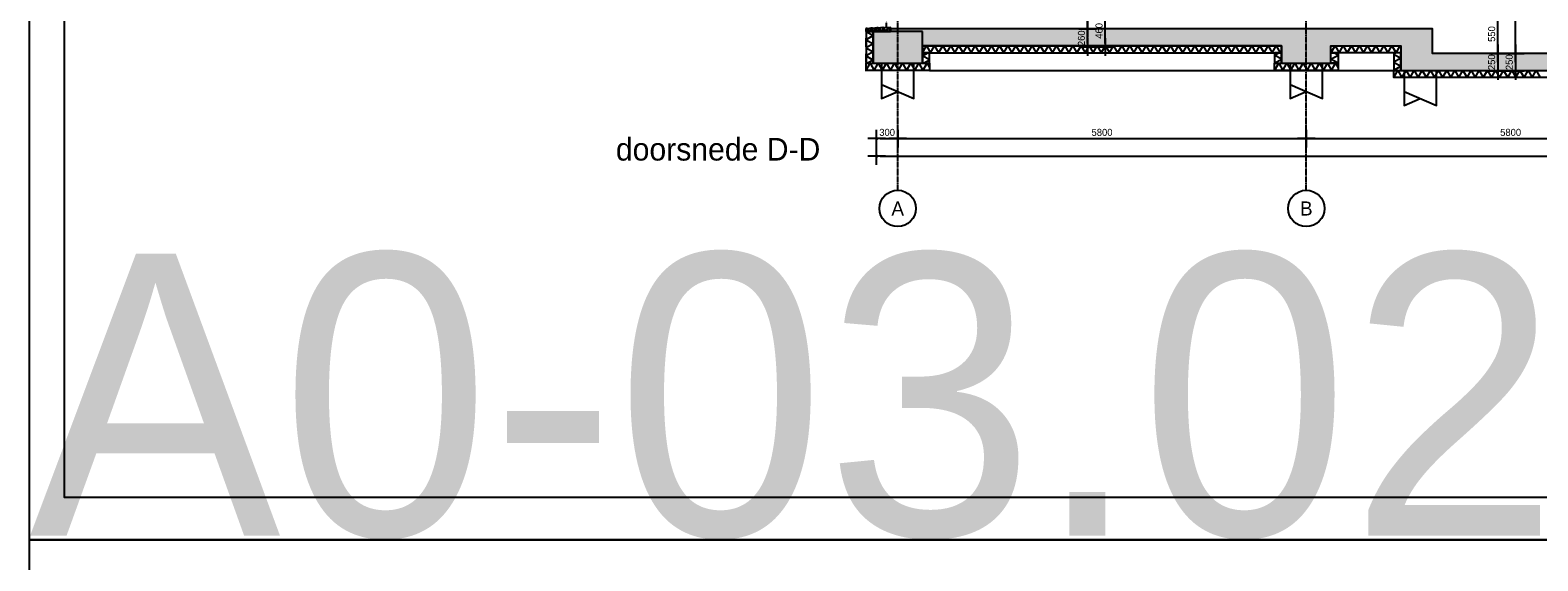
# Model space of a CAD drawing. Header units: millimetres. Extents: x -297000 to 504135, y -166520 to 252050.
# Tile 269 of 416: x 59461 to 80861, y -42350 to -34820. Entities that reach past the tile are written whole.
import ezdxf
from ezdxf.enums import TextEntityAlignment as Align

# ---------------------------------------------------------------- set-up
doc = ezdxf.new("R2010")
doc.units = ezdxf.units.MM
doc.header["$MEASUREMENT"] = 0
for name, pattern in [('ACAD_ISO10W100', [18, 12, -3, 0, -3]), ('CENTER', [50.8, 31.75, -6.35, 6.35, -6.35]), ('DASHED2', [0.375, 0.25, -0.125])]:
    doc.linetypes.add(name, pattern=pattern)
doc.layers.get('Defpoints').update_dxf_attribs({"color": 6})
doc.layers.add('000_FRAME_N', color=30, linetype='Continuous', plot=False)
for name, color, linetype in [('010_D0050_D', 1, 'Continuous'), ('010_T0200_T', 4, 'Continuous'), ('040_AXPRI_B', 9, 'CENTER'), ('068_HATCH_H', 8, 'Continuous'), ('200_PRIMA_G', 3, 'Continuous'), ('210_INSUL_G', 8, 'Continuous'), ('210_WALEX_G', 2, 'Continuous'), ('299_CONCR_G', 3, 'Continuous'), ('299_CONCR_H', 251, 'Continuous')]:
    doc.layers.add(name, color=color, linetype=linetype)
doc.styles.add('VMX 2 MEDIUM 0', font='unvr55w.TTF', dxfattribs={"height": 2})
doc.styles.add('VMX 2 MEDIUM 50', font='unvr55w.TTF', dxfattribs={"height": 100})
doc.styles.add('VMX 3 BIG 1', font='unvr55w.TTF', dxfattribs={"height": 4})
doc.styles.add('VMX 3 BIG 200', font='unvr55w.TTF', dxfattribs={"height": 800})
doc.styles.add('VMX 4 GIANT 50', font='unvr55w.TTF', dxfattribs={"height": 300})
doc.dimstyles.new('VMX 50', dxfattribs={"dimscale": 50, "dimtxt": 1, "dimasz": 1, "dimexe": 2, "dimexo": 2, "dimgap": 0.7, "dimtad": 1, "dimdec": 0, "dimdsep": 46, "dimtxsty": 'VMX 2 MEDIUM 50', "dimblk1": 'VMX-DIM-ARROW', "dimblk2": 'VMX-DIM-ARROW', "dimsah": 1, "dimcen": 1, "dimdle": 2, "dimse1": 1, "dimse2": 1, "dimclrd": 256, "dimclre": 256, "dimclrt": 256, "dimadec": 0, "dimazin": 0, "dimtm": 1e-09, "dimtfac": 1, "dimtdec": 0, "dimtmove": 2, "dimatfit": 2, "dimldrblk": 'VMX-DIM-ARROW', "dimfxl": 0, "dimtolj": 2, "dimlwd": -1, "dimarcsym": 0})

# ---------------------------------------------------------------- blocks, each defined once
blk = doc.blocks.new('VMX-DIM-ARROW')
h = blk.add_hatch(color=256)
edge = h.paths.add_edge_path()
edge.add_arc((0, 0), 0.5, 0, 360)
for p, q in [((-2.5, 0), (2.5, 0)), ((0, 2.5), (0, -2.5))]:
    blk.add_line(p, q)
blk = doc.blocks.new('*D514')
at = {"layer": '010_D0050_D'}
blk.add_line((74470, -35010), (74470, -34850), dxfattribs=at)
at = {"layer": 'Defpoints', "color": 0}
for p in [(72250, -34800), (74470, -34800), (72250, -35060)]:
    blk.add_point(p, dxfattribs=at)
at = {"layer": '010_D0050_D', "xscale": 50, "yscale": 50, "zscale": 50}
for p, rotation in [((74470, -34800), 90), ((74470, -35060), 270)]:
    blk.add_blockref('VMX-DIM-ARROW', p, dxfattribs=dict(at, rotation=rotation))
at = {"layer": '010_D0050_D', "insert": (74383, -34935), "char_height": 100, "attachment_point": 5, "rotation": 90, "style": 'VMX 2 MEDIUM 50'}
blk.add_mtext('\\A2;260', dxfattribs=at)
blk = doc.blocks.new('*D515')
at = {"layer": '010_D0050_D'}
blk.add_line((74470, -34750), (74470, -34650), dxfattribs=at)
at = {"layer": 'Defpoints', "color": 0}
for p in [(71900, -34600), (74470, -34600), (72250, -34800)]:
    blk.add_point(p, dxfattribs=at)
at = {"layer": '010_D0050_D', "xscale": 50, "yscale": 50, "zscale": 50}
for p, rotation in [((74470, -34600), 90), ((74470, -34800), 270)]:
    blk.add_blockref('VMX-DIM-ARROW', p, dxfattribs=dict(at, rotation=rotation))
at = {"layer": '010_D0050_D', "insert": (74383, -34400), "char_height": 100, "attachment_point": 5, "rotation": 90, "style": 'VMX 2 MEDIUM 50'}
blk.add_mtext('\\A2;200', dxfattribs=at)
blk = doc.blocks.new('*D520')
at = {"layer": '010_D0050_D'}
blk.add_line((74720, -35010), (74720, -34650), dxfattribs=at)
at = {"layer": 'Defpoints', "color": 0}
for p in [(72433, -34600), (74720, -34600), (72433, -35060)]:
    blk.add_point(p, dxfattribs=at)
at = {"layer": '010_D0050_D', "xscale": 50, "yscale": 50, "zscale": 50}
for p, rotation in [((74720, -34600), 90), ((74720, -35060), 270)]:
    blk.add_blockref('VMX-DIM-ARROW', p, dxfattribs=dict(at, rotation=rotation))
at = {"layer": '010_D0050_D', "insert": (74633, -34830), "char_height": 100, "attachment_point": 5, "rotation": 90, "style": 'VMX 2 MEDIUM 50'}
blk.add_mtext('\\A2;460', dxfattribs=at)
blk = doc.blocks.new('*D538')
at = {"layer": '010_D0050_D'}
blk.add_line((80293, -35100), (80293, -34650), dxfattribs=at)
at = {"layer": 'Defpoints', "color": 0}
for p in [(78593, -34600), (80293, -34600), (79367, -35150)]:
    blk.add_point(p, dxfattribs=at)
at = {"layer": '010_D0050_D', "xscale": 50, "yscale": 50, "zscale": 50}
for p, rotation in [((80293, -34600), 90), ((80293, -35150), 270)]:
    blk.add_blockref('VMX-DIM-ARROW', p, dxfattribs=dict(at, rotation=rotation))
at = {"layer": '010_D0050_D', "insert": (80206, -34875), "char_height": 100, "attachment_point": 5, "rotation": 90, "style": 'VMX 2 MEDIUM 50'}
blk.add_mtext('\\A2;550', dxfattribs=at)
blk = doc.blocks.new('*D539')
at = {"layer": '010_D0050_D'}
blk.add_line((80293, -35200), (80293, -35350), dxfattribs=at)
at = {"layer": 'Defpoints', "color": 0}
for p in [(79367, -35150), (79367, -35400), (80293, -35400)]:
    blk.add_point(p, dxfattribs=at)
at = {"layer": '010_D0050_D', "xscale": 50, "yscale": 50, "zscale": 50}
for p, rotation in [((80293, -35150), 90), ((80293, -35400), 270)]:
    blk.add_blockref('VMX-DIM-ARROW', p, dxfattribs=dict(at, rotation=rotation))
at = {"layer": '010_D0050_D', "insert": (80206, -35275), "char_height": 100, "attachment_point": 5, "rotation": 90, "style": 'VMX 2 MEDIUM 50'}
blk.add_mtext('\\A2;250', dxfattribs=at)
blk = doc.blocks.new('*D540')
at = {"layer": '010_D0050_D'}
blk.add_line((80543, -35200), (80543, -35350), dxfattribs=at)
at = {"layer": 'Defpoints', "color": 0}
for p in [(79617, -35150), (79617, -35400), (80543, -35400)]:
    blk.add_point(p, dxfattribs=at)
at = {"layer": '010_D0050_D', "xscale": 50, "yscale": 50, "zscale": 50}
for p, rotation in [((80543, -35150), 90), ((80543, -35400), 270)]:
    blk.add_blockref('VMX-DIM-ARROW', p, dxfattribs=dict(at, rotation=rotation))
at = {"layer": '010_D0050_D', "insert": (80456, -35275), "char_height": 100, "attachment_point": 5, "rotation": 90, "style": 'VMX 2 MEDIUM 50'}
blk.add_mtext('\\A2;250', dxfattribs=at)
blk = doc.blocks.new('*D541')
at = {"layer": '010_D0050_D'}
blk.add_line((80543, -35100), (80543, -27860), dxfattribs=at)
at = {"layer": 'Defpoints', "color": 0}
for p in [(79367, -27810), (80543, -27810), (79617, -35150)]:
    blk.add_point(p, dxfattribs=at)
at = {"layer": '010_D0050_D', "xscale": 50, "yscale": 50, "zscale": 50}
for p, rotation in [((80543, -27810), 90), ((80543, -35150), 270)]:
    blk.add_blockref('VMX-DIM-ARROW', p, dxfattribs=dict(at, rotation=rotation))
at = {"layer": '010_D0050_D', "insert": (80456, -31480), "char_height": 100, "attachment_point": 5, "rotation": 90, "style": 'VMX 2 MEDIUM 50'}
blk.add_mtext('\\A2;7340', dxfattribs=at)
blk = doc.blocks.new('VMX GRID')
at = {"linetype": 'Continuous'}
blk.add_circle((0, 0), 4.5, dxfattribs=at)
at = {"style": 'VMX 2 MEDIUM 0'}
blk.add_attdef('00', text='', height=2, dxfattribs=at).set_placement((0, 0), align=Align.MIDDLE_CENTER)
blk = doc.blocks.new('GRID03')
at = {"layer": '040_AXPRI_B', "linetype": 'ACAD_ISO10W100'}
for p, q in [((0, -2492), (0, 11471)), ((5800, -2492), (5800, 11471))]:
    blk.add_line(p, q, dxfattribs=at)
at = {"layer": '040_AXPRI_B', "ltscale": 2}
ref = blk.add_blockref('VMX GRID', (0, -2750), dxfattribs=dict(at, xscale=57.34400000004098, yscale=57.34399999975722, zscale=57.34400000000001))
ref.add_attrib('00', 'A', dxfattribs={"layer": '0', "height": 200, "style": 'VMX 3 BIG 1'}).set_placement((0, -2750), align=Align.MIDDLE_CENTER)
ref = blk.add_blockref('VMX GRID', (5800, -2750), dxfattribs=dict(at, xscale=57.34400000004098, yscale=57.34399999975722, zscale=57.34400000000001))
ref.add_attrib('00', 'B', dxfattribs={"layer": '0', "height": 200, "style": 'VMX 3 BIG 1'}).set_placement((5800, -2750), align=Align.MIDDLE_CENTER)
blk = doc.blocks.new('1006_X-03.04')
at = {"layer": '299_CONCR_H'}
blk.add_hatch(color=256, dxfattribs=at).paths.add_polyline_path([(23550, -690), (23550, -240), (23300, -240), (23300, 0), (11493, 0), (11493, -200), (9443, -200), (9443, -550), (7592, -550), (7592, -200), (-100, -200), (-100, -240), (-350, -240), (-350, -690), (350, -690), (350, -440), (5450, -440), (5450, -690), (6150, -690), (6150, -440), (7142, -440), (7142, -790), (9793, -790), (9793, -440), (11250, -440), (11250, -690), (11950, -690), (11950, -240), (22850, -240), (22850, -690)])
at = {"layer": '068_HATCH_H'}
for points in [[(-100, -240), (-134, -182), (-167, -240), (-198, -186), (-230, -240), (-259, -189), (-289, -240), (-316, -192), (-344, -240), (-369, -195), (-395, -240), (-419, -198), (-443, -240), (-450, -229)], [(-450, -240), (-350, -298), (-450, -355), (-350, -413), (-450, -471), (-350, -529), (-450, -586), (-350, -644), (-429, -690)], [(350, -540), (408, -440), (465, -540), (523, -440), (581, -540), (639, -440), (696, -540), (754, -440), (812, -540), (870, -440), (927, -540), (985, -440), (1043, -540), (1101, -440), (1158, -540), (1216, -440), (1274, -540), (1331, -440), (1389, -540), (1447, -440), (1505, -540), (1562, -440), (1620, -540), (1678, -440), (1736, -540), (1793, -440), (1851, -540), (1909, -440), (1967, -540), (2024, -440), (2082, -540), (2140, -440), (2198, -540), (2255, -440), (2313, -540), (2371, -440), (2428, -540), (2486, -440), (2544, -540), (2602, -440), (2659, -540), (2717, -440), (2775, -540), (2833, -440), (2890, -540), (2948, -440), (3006, -540), (3064, -440), (3121, -540), (3179, -440), (3237, -540), (3294, -440), (3352, -540), (3410, -440), (3468, -540), (3525, -440), (3583, -540), (3641, -440), (3699, -540), (3756, -440), (3814, -540), (3872, -440), (3930, -540), (3987, -440), (4045, -540), (4103, -440), (4161, -540), (4218, -440), (4276, -540), (4334, -440), (4391, -540), (4449, -440), (4507, -540), (4565, -440), (4622, -540), (4680, -440), (4738, -540), (4796, -440), (4853, -540), (4911, -440), (4969, -540), (5027, -440), (5084, -540), (5142, -440), (5200, -540), (5257, -440), (5315, -540), (5373, -440), (5431, -540), (5450, -507)], [(367, -690), (450, -642), (350, -585), (427, -540)], [(5350, -690), (5450, -632), (5350, -575), (5410, -540)], [(6150, -540), (6208, -440), (6265, -540), (6323, -440), (6381, -540), (6439, -440), (6496, -540), (6554, -440), (6612, -540), (6670, -440), (6727, -540), (6785, -440), (6843, -540), (6901, -440), (6958, -540), (7016, -440), (7074, -540), (7131, -440), (7142, -458)], [(6250, -690), (6150, -632), (6250, -575), (6190, -540)], [(7075, -540), (7042, -559), (7142, -617), (7042, -675), (7142, -732), (7042, -790)], [(-450, -790), (-392, -690), (-335, -790), (-277, -690), (-219, -790), (-161, -690), (-104, -790), (-46, -690), (12, -790), (70, -690), (127, -790), (185, -690), (243, -790), (301, -690), (358, -790), (416, -690), (450, -749)], [(5350, -790), (5408, -690), (5465, -790), (5523, -690), (5581, -790), (5639, -690), (5696, -790), (5754, -690), (5812, -790), (5870, -690), (5927, -790), (5985, -690), (6043, -790), (6101, -690), (6158, -790), (6216, -690), (6250, -749)], [(7042, -890), (7100, -790), (7157, -890), (7215, -790), (7273, -890), (7331, -790), (7388, -890), (7446, -790), (7504, -890), (7562, -790), (7619, -890), (7677, -790), (7735, -890), (7793, -790), (7850, -890), (7908, -790), (7966, -890), (8023, -790), (8081, -890), (8139, -790), (8197, -890), (8254, -790), (8312, -890), (8370, -790), (8428, -890), (8485, -790), (8543, -890), (8601, -790), (8659, -890), (8716, -790), (8774, -890), (8832, -790), (8890, -890), (8947, -790), (9005, -890), (9063, -790), (9120, -890)]]:
    blk.add_lwpolyline(points, dxfattribs=at)
at = {"layer": '200_PRIMA_G', "color": 1}
for points in [[(-230, -690), (-230, -990), (230, -1190), (230, -690)], [(5570, -690), (5570, -990), (6030, -1190), (6030, -690)], [(7187, -790), (7187, -1090), (7647, -1290), (7647, -790)], [(-230, -990), (-230, -1190), (0, -1090)], [(5570, -990), (5570, -1190), (5800, -1090)], [(7187, -1090), (7187, -1290), (7417, -1190)]]:
    blk.add_lwpolyline(points, dxfattribs=at)
at = {"layer": '210_INSUL_G', "color": 1}
for points in [[(-100, -240), (-100, -180), (-450, -200), (-450, -240), (-100, -240)], [(-350, -690), (-350, -240), (-450, -240), (-450, -690), (-350, -690)], [(350, -540), (5450, -540), (5450, -440), (350, -440), (350, -540)], [(450, -690), (450, -540), (350, -540), (350, -690), (450, -690)], [(5450, -690), (5450, -540), (5350, -540), (5350, -690), (5450, -690)], [(6150, -440), (7142, -440), (7142, -540), (6150, -540), (6150, -440)], [(6150, -690), (6150, -540), (6250, -540), (6250, -690), (6150, -690)], [(-450, -690), (450, -690), (450, -790), (-450, -790), (-450, -690)], [(5350, -690), (6250, -690), (6250, -790), (5350, -790), (5350, -690)], [(7042, -790), (9893, -790), (9893, -890), (7042, -890), (7042, -790)]]:
    blk.add_lwpolyline(points, dxfattribs=at)
blk.add_lwpolyline([(7142, -790), (7142, -540), (7042, -540), (7042, -790)], close=True, dxfattribs=at)
at = {"layer": '210_INSUL_G'}
blk.add_lwpolyline([(450, -790), (7042, -790)], dxfattribs=at)
at = {"layer": '210_WALEX_G', "linetype": 'DASHED2', "ltscale": 0.5}
blk.add_lwpolyline([(-166, -27), (-166, -182), (-452, -198), (-452, -800)], dxfattribs=at)
at = {"layer": '299_CONCR_G'}
blk.add_lwpolyline([(9443, -550), (7592, -550), (7592, -200), (-100, -200), (-100, -200), (-100, -200), (-100, -240), (-350, -240), (-350, -690), (350, -690), (350, -440), (5450, -440), (5450, -690), (6150, -690), (6150, -440), (7142, -440), (7142, -790), (9793, -790)], dxfattribs=at)
blk.add_lwpolyline([(350, -240), (-350, -240), (-350, -690), (350, -690)], close=True, dxfattribs=at)
blk.add_blockref('GRID03', (0, 0))
blk = doc.blocks.new('*D856')
at = {"layer": '010_D0050_D'}
blk.add_line((71825, -36358), (77525, -36358), dxfattribs=at)
at = {"layer": 'Defpoints', "color": 0}
for p in [(71775, -33358), (77575, -33358), (77575, -36358)]:
    blk.add_point(p, dxfattribs=at)
at = {"layer": '010_D0050_D', "xscale": 50, "yscale": 50, "zscale": 50, "rotation": 180}
blk.add_blockref('VMX-DIM-ARROW', (71775, -36358), dxfattribs=at)
at = {"layer": '010_D0050_D', "xscale": 50, "yscale": 50, "zscale": 50}
blk.add_blockref('VMX-DIM-ARROW', (77575, -36358), dxfattribs=at)
at = {"layer": '010_D0050_D', "insert": (74675, -36271), "char_height": 100, "attachment_point": 5, "style": 'VMX 2 MEDIUM 50'}
blk.add_mtext('\\A2;5800', dxfattribs=at)
blk = doc.blocks.new('*D858')
at = {"layer": '010_D0050_D'}
blk.add_line((77625, -36358), (83325, -36358), dxfattribs=at)
at = {"layer": 'Defpoints', "color": 0}
for p in [(83375, -36358), (77575, -36610), (83375, -36903)]:
    blk.add_point(p, dxfattribs=at)
at = {"layer": '010_D0050_D', "xscale": 50, "yscale": 50, "zscale": 50, "rotation": 180}
blk.add_blockref('VMX-DIM-ARROW', (77575, -36358), dxfattribs=at)
at = {"layer": '010_D0050_D', "xscale": 50, "yscale": 50, "zscale": 50}
blk.add_blockref('VMX-DIM-ARROW', (83375, -36358), dxfattribs=at)
at = {"layer": '010_D0050_D', "insert": (80475, -36271), "char_height": 100, "attachment_point": 5, "style": 'VMX 2 MEDIUM 50'}
blk.add_mtext('\\A2;5800', dxfattribs=at)
blk = doc.blocks.new('*D860')
at = {"layer": '010_D0050_D'}
blk.add_line((77625, -36358), (83325, -36358), dxfattribs=at)
at = {"layer": 'Defpoints', "color": 0}
for p in [(77575, -33358), (83375, -33358), (83375, -36358)]:
    blk.add_point(p, dxfattribs=at)
at = {"layer": '010_D0050_D', "xscale": 50, "yscale": 50, "zscale": 50, "rotation": 180}
blk.add_blockref('VMX-DIM-ARROW', (77575, -36358), dxfattribs=at)
at = {"layer": '010_D0050_D', "xscale": 50, "yscale": 50, "zscale": 50}
blk.add_blockref('VMX-DIM-ARROW', (83375, -36358), dxfattribs=at)
at = {"layer": '010_D0050_D', "insert": (80475, -36271), "char_height": 100, "attachment_point": 5, "style": 'VMX 2 MEDIUM 50'}
blk.add_mtext('\\A2;5800', dxfattribs=at)
blk = doc.blocks.new('*D861')
at = {"layer": '010_D0050_D'}
blk.add_line((71525, -36608), (95225, -36608), dxfattribs=at)
at = {"layer": 'Defpoints', "color": 0}
for p in [(71475, -33358), (95275, -33358), (95275, -36608)]:
    blk.add_point(p, dxfattribs=at)
at = {"layer": '010_D0050_D', "xscale": 50, "yscale": 50, "zscale": 50, "rotation": 180}
blk.add_blockref('VMX-DIM-ARROW', (71475, -36608), dxfattribs=at)
at = {"layer": '010_D0050_D', "xscale": 50, "yscale": 50, "zscale": 50}
blk.add_blockref('VMX-DIM-ARROW', (95275, -36608), dxfattribs=at)
at = {"layer": '010_D0050_D', "insert": (83722, -36521), "char_height": 100, "attachment_point": 5, "style": 'VMX 2 MEDIUM 50'}
blk.add_mtext('\\A2;23800', dxfattribs=at)
blk = doc.blocks.new('*D862')
at = {"layer": '010_D0050_D'}
blk.add_line((71525, -36358), (71725, -36358), dxfattribs=at)
at = {"layer": 'Defpoints', "color": 0}
for p in [(71475, -33358), (71775, -33358), (71775, -36358)]:
    blk.add_point(p, dxfattribs=at)
at = {"layer": '010_D0050_D', "xscale": 50, "yscale": 50, "zscale": 50, "rotation": 180}
blk.add_blockref('VMX-DIM-ARROW', (71475, -36358), dxfattribs=at)
at = {"layer": '010_D0050_D', "xscale": 50, "yscale": 50, "zscale": 50}
blk.add_blockref('VMX-DIM-ARROW', (71775, -36358), dxfattribs=at)
at = {"layer": '010_D0050_D', "insert": (71625, -36271), "char_height": 100, "attachment_point": 5, "style": 'VMX 2 MEDIUM 50'}
blk.add_mtext('\\A2;300', dxfattribs=at)

msp = doc.modelspace()

# ---------------------------------------------------------------- linework, layer by layer
at = {"layer": '000_FRAME_N'}
for points in [[(59450, 0), (118900, 0), (118900, -42050), (59450, -42050)], [(118400, -41450), (59950, -41450), (59950, -600), (118400, -600)], [(59450, -42050), (118900, -42050), (118900, -84100), (59450, -84100)]]:
    msp.add_lwpolyline(points, close=True, dxfattribs=at)

# ---------------------------------------------------------------- block references
msp.add_blockref('1006_X-03.04', (71775, -34600))

# ---------------------------------------------------------------- texts
at = {"layer": '000_FRAME_N', "insert": (59450, -42050), "char_height": 4000, "attachment_point": 7, "style": 'VMX 4 GIANT 50'}
msp.add_mtext('A0-03.02-50', dxfattribs=at)
at = {"layer": '010_T0200_T', "insert": (67775, -36350), "char_height": 320, "attachment_point": 1, "style": 'VMX 3 BIG 200'}
msp.add_mtext('doorsnede D-D', dxfattribs=at)

# ---------------------------------------------------------------- dimensions: what is measured, and where the dimension line sits
at = {"layer": '010_D0050_D'}
for base, p1, p2, picture, middle in [((80542.5, -27810), (79617, -35150), (79367, -27810), '*D541', (80455.6, -31480)), ((74720, -34600), (72432.7, -35060), (72432.7, -34600), '*D520', (74633.1, -34830)), ((80292.5, -34600), (79367, -35150), (78592.5, -34600), '*D538', (80205.6, -34875))]:
    dim = msp.add_linear_dim(base=base, p1=p1, p2=p2, angle=90, dimstyle='VMX 50', dxfattribs=at)
    dim.commit()
    dim.dimension.update_dxf_attribs({"geometry": picture, "text_midpoint": middle})
for base, p2, picture, middle in [((95275, -36608), (95275, -33358), '*D861', (83722.1, -36521.2)), ((71775, -36358), (71775, -33358), '*D862', (71625, -36271.2))]:
    dim = msp.add_linear_dim(base=base, p1=(71475, -33358), p2=p2, dimstyle='VMX 50', dxfattribs=at)
    dim.commit()
    dim.dimension.update_dxf_attribs({"geometry": picture, "text_midpoint": middle, "dimtype": 160})
for base, p1, p2, picture, middle in [((77575, -36358), (71775, -33358), (77575, -33358), '*D856', (74675, -36271.2)), ((83375, -36358), (77575, -33358), (83375, -33358), '*D860', (80475, -36271.2)), ((83375, -36358), (77575, -36610.4), (83375, -36902.7), '*D858', (80475, -36271.2))]:
    dim = msp.add_linear_dim(base=base, p1=p1, p2=p2, dimstyle='VMX 50', dxfattribs=at)
    dim.commit()
    dim.dimension.update_dxf_attribs({"geometry": picture, "text_midpoint": middle})
for base, p1, p2, picture, middle in [((74470, -34600), (72250, -34800), (71900, -34600), '*D515', (74383.1, -34400)), ((74470, -34800), (72250, -35060), (72250, -34800), '*D514', (74383.1, -34935)), ((80292.5, -35400), (79367, -35150), (79367, -35400), '*D539', (80205.6, -35275)), ((80542.5, -35400), (79617, -35150), (79617, -35400), '*D540', (80455.6, -35275))]:
    dim = msp.add_linear_dim(base=base, p1=p1, p2=p2, angle=90, dimstyle='VMX 50', dxfattribs=at)
    dim.commit()
    dim.dimension.update_dxf_attribs({"geometry": picture, "text_midpoint": middle, "dimtype": 160})

doc.saveas('drawing.dxf')
